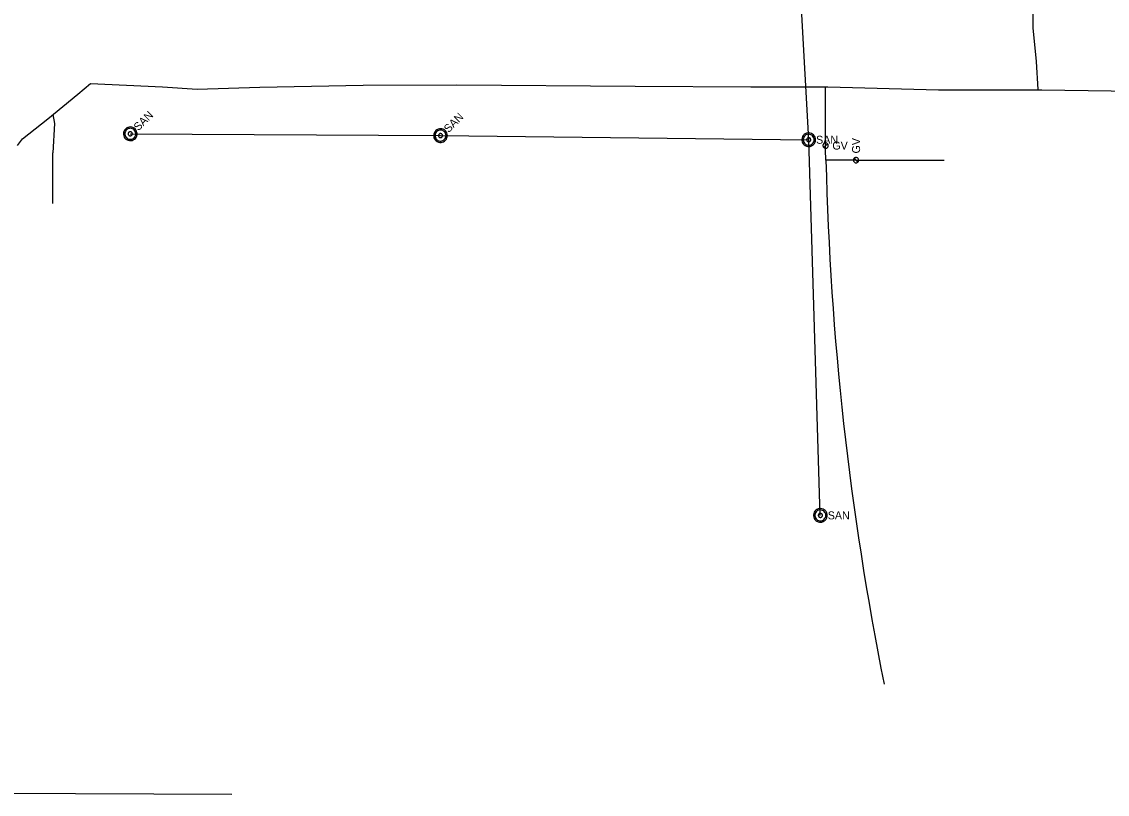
# Model space of a CAD drawing. Extents: x 596028 to 606371, y 330010 to 403088.
# Drawn here: x 602883 to 603405, y 360470 to 360841 of the extents above; entities that cross this region are included whole.
import ezdxf

# ---------------------------------------------------------------- set-up
doc = ezdxf.new("R2010")
doc.units = 0
for name, color, linetype in [('E_UTL_G', 7, 'Continuous'), ('E_UTL_G_UG', 7, 'Continuous'), ('E_UTL_Overhead', 7, 'Continuous'), ('E_UTL_SAN_MH', 7, 'Continuous'), ('E_UTL_SAN_UG', 7, 'Continuous')]:
    doc.layers.add(name, color=color, linetype=linetype)

msp = doc.modelspace()

# ---------------------------------------------------------------- linework, layer by layer
at = {"layer": 'E_UTL_G'}
for points in [[(603270.88, 360781.71), (603270.85, 360781.95), (603270.78, 360782.19), (603270.67, 360782.4), (603270.52, 360782.59), (603270.34, 360782.75), (603270.13, 360782.88), (603269.9, 360782.96), (603269.65, 360782.99), (603269.41, 360782.98), (603269.17, 360782.92), (603268.95, 360782.82), (603268.75, 360782.68), (603268.58, 360782.5), (603268.45, 360782.3), (603268.36, 360782.07), (603268.32, 360781.83), (603268.32, 360781.59), (603268.36, 360781.35), (603268.45, 360781.12), (603268.58, 360780.92), (603268.75, 360780.74), (603268.95, 360780.6), (603269.17, 360780.5), (603269.41, 360780.44), (603269.65, 360780.43), (603269.9, 360780.46), (603270.13, 360780.54), (603270.34, 360780.66), (603270.52, 360780.82), (603270.67, 360781.01), (603270.78, 360781.23), (603270.85, 360781.47), (603270.88, 360781.71)], [(603268.69, 360780.8), (603270.5, 360782.62)], [(603284.22, 360775.98), (603283.98, 360775.96), (603283.75, 360775.89), (603283.53, 360775.78), (603283.34, 360775.63), (603283.18, 360775.44), (603283.06, 360775.23), (603282.98, 360775), (603282.94, 360774.76), (603282.95, 360774.52), (603283.01, 360774.28), (603283.11, 360774.06), (603283.25, 360773.86), (603283.43, 360773.69), (603283.64, 360773.56), (603283.86, 360773.47), (603284.1, 360773.42), (603284.35, 360773.42), (603284.58, 360773.47), (603284.81, 360773.56), (603285.02, 360773.69), (603285.19, 360773.86), (603285.33, 360774.06), (603285.44, 360774.28), (603285.49, 360774.52), (603285.51, 360774.76), (603285.47, 360775), (603285.39, 360775.23), (603285.27, 360775.44), (603285.11, 360775.63), (603284.92, 360775.78), (603284.7, 360775.89), (603284.47, 360775.96), (603284.22, 360775.98)], [(603285.13, 360773.79), (603283.32, 360775.61)]]:
    msp.add_lwpolyline(points, dxfattribs=at)
at = {"layer": 'E_UTL_G_UG'}
msp.add_line((603284.22, 360774.7), (603326.54, 360774.7), dxfattribs=at)
for points in [[(603369.46, 360838.32), (603369.46, 361074.06), (603326.39, 361135.03)], [(603371.8, 360808.77), (603371.01, 360822.12), (603369.46, 360838.32)], [(602880.91, 360781.7), (602883.36, 360784.89), (602895.4, 360794.5), (602909.87, 360806.49), (602916.07, 360811.66), (602950.68, 360809.98), (602967.31, 360808.83), (602997.49, 360809.87), (603047.17, 360810.75), (603092.16, 360810.9), (603177.98, 360810.32), (603233.66, 360809.94), (603270.68, 360809.95), (603323.81, 360808.6), (603373.52, 360808.54), (603406.88, 360808.08), (603451.06, 360806.94), (603530.49, 360806.54), (603586.85, 360806.49)], [(603284.22, 360774.7), (603269.74, 360774.7), (603269.57, 360779.61), (603269.45, 360807.99), (603269.46, 360809.95)], [(602897.89, 360796.6), (602898.6, 360792.41), (602897.91, 360778.26)], [(602897.91, 360753.82), (602897.91, 360778.26)]]:
    msp.add_lwpolyline(points, dxfattribs=at)
msp.add_arc((604734.22, 360809.39), 1464.89, 181.35717, 191.29345, dxfattribs=at)
at = {"layer": 'E_UTL_Overhead'}
msp.add_line((602850.67, 360470.27), (602984, 360469.56), dxfattribs=at)
at = {"layer": 'E_UTL_SAN_MH'}
for points in [[(602937.46, 360789.72), (602936.98, 360790.12), (602936.43, 360790.42), (602935.83, 360790.61), (602935.21, 360790.68), (602934.58, 360790.64), (602933.97, 360790.47), (602933.41, 360790.2), (602932.91, 360789.82), (602932.49, 360789.36), (602932.16, 360788.82), (602931.94, 360788.24), (602931.84, 360787.62), (602931.85, 360786.99), (602931.98, 360786.38), (602932.23, 360785.8), (602932.58, 360785.28), (602933.03, 360784.84), (602933.55, 360784.49), (602934.12, 360784.24), (602934.74, 360784.11), (602935.36, 360784.09), (602935.98, 360784.2), (602936.57, 360784.41), (602937.1, 360784.74), (602937.57, 360785.16), (602937.95, 360785.67), (602938.22, 360786.23), (602938.38, 360786.84), (602938.43, 360787.46), (602938.35, 360788.08), (602938.16, 360788.68), (602937.86, 360789.23), (602937.46, 360789.72)], [(602936.99, 360789.25), (602936.61, 360789.57), (602936.17, 360789.81), (602935.69, 360789.96), (602935.19, 360790.02), (602934.69, 360789.99), (602934.2, 360789.86), (602933.75, 360789.64), (602933.35, 360789.34), (602933.01, 360788.96), (602932.75, 360788.54), (602932.58, 360788.07), (602932.49, 360787.57), (602932.51, 360787.07), (602932.61, 360786.58), (602932.81, 360786.12), (602933.09, 360785.7), (602933.45, 360785.35), (602933.86, 360785.07), (602934.32, 360784.87), (602934.81, 360784.76), (602935.32, 360784.75), (602935.81, 360784.83), (602936.28, 360785.01), (602936.71, 360785.27), (602937.08, 360785.61), (602937.38, 360786.01), (602937.6, 360786.46), (602937.73, 360786.95), (602937.77, 360787.45), (602937.71, 360787.94), (602937.55, 360788.42), (602937.31, 360788.86), (602936.99, 360789.25)], [(603086.69, 360788.85), (603086.2, 360789.25), (603085.65, 360789.55), (603085.06, 360789.74), (603084.43, 360789.82), (603083.81, 360789.77), (603083.2, 360789.61), (603082.64, 360789.34), (603082.13, 360788.96), (603081.71, 360788.5), (603081.39, 360787.96), (603081.17, 360787.37), (603081.06, 360786.75), (603081.08, 360786.13), (603081.21, 360785.51), (603081.46, 360784.94), (603081.81, 360784.42), (603082.25, 360783.97), (603082.77, 360783.62), (603083.35, 360783.37), (603083.96, 360783.24), (603084.59, 360783.23), (603085.21, 360783.33), (603085.8, 360783.55), (603086.33, 360783.88), (603086.8, 360784.3), (603087.17, 360784.8), (603087.45, 360785.36), (603087.61, 360785.97), (603087.65, 360786.6), (603087.58, 360787.22), (603087.39, 360787.82), (603087.09, 360788.37), (603086.69, 360788.85)], [(603086.22, 360788.38), (603085.83, 360788.7), (603085.39, 360788.94), (603084.92, 360789.1), (603084.42, 360789.16), (603083.92, 360789.12), (603083.43, 360788.99), (603082.98, 360788.77), (603082.58, 360788.47), (603082.24, 360788.1), (603081.98, 360787.67), (603081.8, 360787.2), (603081.72, 360786.71), (603081.73, 360786.2), (603081.84, 360785.71), (603082.04, 360785.25), (603082.32, 360784.84), (603082.67, 360784.48), (603083.09, 360784.2), (603083.55, 360784), (603084.04, 360783.9), (603084.54, 360783.88), (603085.04, 360783.97), (603085.51, 360784.14), (603085.94, 360784.4), (603086.31, 360784.74), (603086.61, 360785.14), (603086.83, 360785.6), (603086.96, 360786.08), (603086.99, 360786.58), (603086.93, 360787.08), (603086.78, 360787.56), (603086.54, 360788), (603086.22, 360788.38)], [(602935.83, 360788.08), (602935.68, 360788.2), (602935.52, 360788.29), (602935.34, 360788.35), (602935.15, 360788.37), (602934.96, 360788.36), (602934.78, 360788.31), (602934.61, 360788.23), (602934.46, 360788.12), (602934.33, 360787.98), (602934.24, 360787.82), (602934.17, 360787.64), (602934.14, 360787.45), (602934.14, 360787.27), (602934.18, 360787.08), (602934.26, 360786.91), (602934.36, 360786.75), (602934.5, 360786.62), (602934.65, 360786.51), (602934.83, 360786.44), (602935.01, 360786.4), (602935.2, 360786.4), (602935.38, 360786.43), (602935.56, 360786.49), (602935.72, 360786.59), (602935.86, 360786.72), (602935.97, 360786.87), (602936.05, 360787.04), (602936.1, 360787.22), (602936.12, 360787.41), (602936.09, 360787.59), (602936.04, 360787.77), (602935.95, 360787.94), (602935.83, 360788.08)], [(603085.05, 360787.22), (603084.91, 360787.34), (603084.74, 360787.43), (603084.56, 360787.49), (603084.38, 360787.51), (603084.19, 360787.49), (603084.01, 360787.45), (603083.84, 360787.36), (603083.69, 360787.25), (603083.56, 360787.11), (603083.46, 360786.95), (603083.4, 360786.77), (603083.37, 360786.59), (603083.37, 360786.4), (603083.41, 360786.22), (603083.49, 360786.04), (603083.59, 360785.89), (603083.72, 360785.75), (603083.88, 360785.65), (603084.05, 360785.57), (603084.24, 360785.53), (603084.42, 360785.53), (603084.61, 360785.56), (603084.79, 360785.63), (603084.95, 360785.73), (603085.09, 360785.85), (603085.2, 360786), (603085.28, 360786.17), (603085.33, 360786.35), (603085.34, 360786.54), (603085.32, 360786.73), (603085.26, 360786.91), (603085.17, 360787.07), (603085.05, 360787.22)], [(603264.73, 360784.52), (603264.67, 360785.15), (603264.5, 360785.75), (603264.21, 360786.31), (603263.82, 360786.8), (603263.35, 360787.21), (603262.81, 360787.53), (603262.21, 360787.73), (603261.59, 360787.82), (603260.96, 360787.79), (603260.35, 360787.64), (603259.78, 360787.38), (603259.27, 360787.02), (603258.84, 360786.56), (603258.5, 360786.04), (603258.27, 360785.45), (603258.15, 360784.84), (603258.15, 360784.21), (603258.27, 360783.59), (603258.5, 360783.01), (603258.84, 360782.48), (603259.27, 360782.03), (603259.78, 360781.67), (603260.35, 360781.41), (603260.96, 360781.26), (603261.59, 360781.23), (603262.21, 360781.32), (603262.81, 360781.52), (603263.35, 360781.84), (603263.82, 360782.25), (603264.21, 360782.74), (603264.5, 360783.3), (603264.67, 360783.9), (603264.73, 360784.52)], [(603264.07, 360784.52), (603264.03, 360785.02), (603263.89, 360785.51), (603263.66, 360785.95), (603263.34, 360786.35), (603262.97, 360786.67), (603262.53, 360786.93), (603262.06, 360787.09), (603261.56, 360787.16), (603261.06, 360787.14), (603260.57, 360787.02), (603260.11, 360786.81), (603259.71, 360786.52), (603259.36, 360786.16), (603259.09, 360785.73), (603258.9, 360785.27), (603258.81, 360784.77), (603258.81, 360784.27), (603258.9, 360783.78), (603259.09, 360783.31), (603259.36, 360782.89), (603259.71, 360782.53), (603260.11, 360782.24), (603260.57, 360782.03), (603261.06, 360781.91), (603261.56, 360781.89), (603262.06, 360781.96), (603262.53, 360782.12), (603262.97, 360782.37), (603263.34, 360782.7), (603263.66, 360783.1), (603263.89, 360783.54), (603264.03, 360784.02), (603264.07, 360784.52)], [(603262.42, 360784.52), (603262.41, 360784.71), (603262.35, 360784.89), (603262.27, 360785.06), (603262.15, 360785.21), (603262.01, 360785.33), (603261.85, 360785.42), (603261.67, 360785.49), (603261.48, 360785.51), (603261.29, 360785.5), (603261.11, 360785.46), (603260.94, 360785.38), (603260.79, 360785.27), (603260.66, 360785.14), (603260.55, 360784.98), (603260.48, 360784.8), (603260.45, 360784.62), (603260.45, 360784.43), (603260.48, 360784.24), (603260.55, 360784.07), (603260.66, 360783.91), (603260.79, 360783.78), (603260.94, 360783.67), (603261.11, 360783.59), (603261.29, 360783.54), (603261.48, 360783.53), (603261.67, 360783.56), (603261.85, 360783.62), (603262.01, 360783.72), (603262.15, 360783.84), (603262.27, 360783.99), (603262.35, 360784.16), (603262.41, 360784.34), (603262.42, 360784.52)], [(603270.33, 360603.78), (603270.27, 360604.41), (603270.09, 360605.01), (603269.81, 360605.56), (603269.42, 360606.06), (603268.95, 360606.47), (603268.4, 360606.78), (603267.81, 360606.99), (603267.19, 360607.08), (603266.56, 360607.05), (603265.95, 360606.9), (603265.38, 360606.64), (603264.87, 360606.27), (603264.44, 360605.82), (603264.1, 360605.29), (603263.86, 360604.71), (603263.75, 360604.09), (603263.75, 360603.47), (603263.86, 360602.85), (603264.1, 360602.27), (603264.44, 360601.74), (603264.87, 360601.29), (603265.38, 360600.92), (603265.95, 360600.66), (603266.56, 360600.51), (603267.19, 360600.48), (603267.81, 360600.57), (603268.4, 360600.78), (603268.95, 360601.09), (603269.42, 360601.5), (603269.81, 360602), (603270.09, 360602.55), (603270.27, 360603.16), (603270.33, 360603.78)], [(603269.67, 360603.78), (603269.62, 360604.28), (603269.48, 360604.76), (603269.25, 360605.21), (603268.94, 360605.6), (603268.56, 360605.93), (603268.13, 360606.18), (603267.65, 360606.35), (603267.16, 360606.42), (603266.66, 360606.39), (603266.17, 360606.28), (603265.71, 360606.07), (603265.3, 360605.78), (603264.96, 360605.41), (603264.68, 360604.99), (603264.5, 360604.52), (603264.4, 360604.03), (603264.4, 360603.53), (603264.5, 360603.04), (603264.68, 360602.57), (603264.96, 360602.15), (603265.3, 360601.79), (603265.71, 360601.49), (603266.17, 360601.29), (603266.66, 360601.17), (603267.16, 360601.14), (603267.65, 360601.22), (603268.13, 360601.38), (603268.56, 360601.63), (603268.94, 360601.96), (603269.25, 360602.35), (603269.48, 360602.8), (603269.62, 360603.28), (603269.67, 360603.78)], [(603268.02, 360603.78), (603268, 360603.97), (603267.95, 360604.15), (603267.86, 360604.32), (603267.75, 360604.46), (603267.61, 360604.59), (603267.44, 360604.68), (603267.26, 360604.74), (603267.08, 360604.77), (603266.89, 360604.76), (603266.71, 360604.72), (603266.54, 360604.64), (603266.38, 360604.53), (603266.25, 360604.39), (603266.15, 360604.23), (603266.08, 360604.06), (603266.05, 360603.87), (603266.05, 360603.69), (603266.08, 360603.5), (603266.15, 360603.33), (603266.25, 360603.17), (603266.38, 360603.03), (603266.54, 360602.92), (603266.71, 360602.85), (603266.89, 360602.8), (603267.08, 360602.79), (603267.26, 360602.82), (603267.44, 360602.88), (603267.61, 360602.97), (603267.75, 360603.1), (603267.86, 360603.25), (603267.95, 360603.41), (603268, 360603.59), (603268.02, 360603.78)]]:
    msp.add_lwpolyline(points, dxfattribs=at)
at = {"layer": 'E_UTL_SAN_UG'}
for p, q in [((603261.43, 360784.52), (603258, 360847.61)), ((602935.13, 360787.38), (603084.35, 360786.52)), ((603084.35, 360786.52), (603261.43, 360784.52)), ((603267.03, 360603.78), (603261.43, 360784.52))]:
    msp.add_line(p, q, dxfattribs=at)

# ---------------------------------------------------------------- texts
at = {"layer": 'E_UTL_G'}
msp.add_text('GV', height=3.85, rotation=90, dxfattribs=at).set_placement((603286.15, 360777.91))
msp.add_text('GV', height=3.85, dxfattribs=at).set_placement((603272.8, 360779.78))
at = {"layer": 'E_UTL_SAN_MH'}
for p in [(602939.02, 360788.53), (603088.25, 360787.66)]:
    msp.add_text('SAN', height=3.849, rotation=45, dxfattribs=at).set_placement(p)
for p in [(603265, 360782.58), (603270.6, 360601.84)]:
    msp.add_text('SAN', height=3.849, dxfattribs=at).set_placement(p)

doc.saveas('drawing.dxf')
